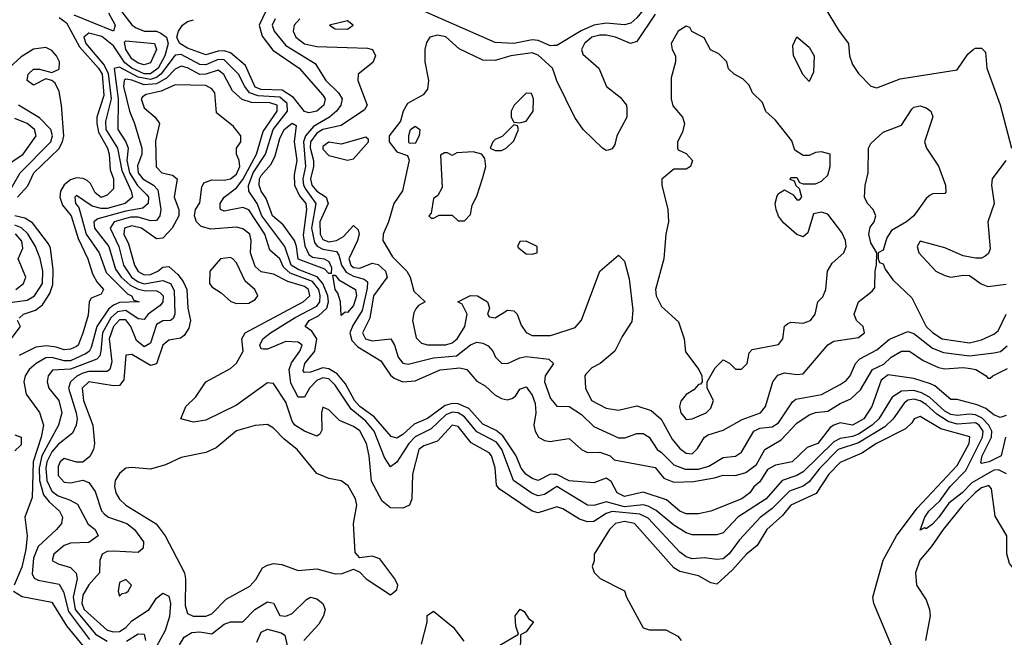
# Model space of a CAD drawing. Header units: inches. Extents: x 2380053 to 2584298, y 380219 to 546618.
# Tile 742 of 788: x 2558265 to 2561464, y 467840 to 469847. Entities that reach past the tile are written whole.
import ezdxf

# ---------------------------------------------------------------- set-up
doc = ezdxf.new("R2010")
doc.units = ezdxf.units.IN
doc.header["$MEASUREMENT"] = 0
doc.layers.add('C5456', color=7, linetype='Continuous')
doc.layers.add('C5466', color=7, linetype='Continuous')

msp = doc.modelspace()

# ---------------------------------------------------------------- linework, layer by layer
at = {"layer": 'C5456', "color": 2}
for points, elevation in [([(2558570, 469907.1), (2558630, 469830.4), (2558641.7, 469821.7), (2558670, 469810.2), (2558710, 469810.2), (2558724, 469804), (2558742.3, 469790), (2558747.5, 469770), (2558736.6, 469730), (2558715.1, 469690), (2558690, 469671.7), (2558670, 469671.6), (2558629.6, 469689.6), (2558607.1, 469707.1), (2558570, 469762.8), (2558532.3, 469792.3), (2558490, 469803.5), (2558474, 469790), (2558480.1, 469770), (2558539.5, 469699.5), (2558552.4, 469672.4), (2558562.3, 469590), (2558544, 469516), (2558545.1, 469490), (2558583, 469430), (2558596.8, 469356.8), (2558627.1, 469290), (2558631.9, 469270), (2558608.4, 469250), (2558550, 469234), (2558530, 469233.4), (2558500.9, 469240.9), (2558450, 469275.6), (2558444.4, 469270), (2558446.5, 469250), (2558457, 469237), (2558481.6, 469150), (2558523.6, 469090), (2558545.7, 469025.7), (2558616, 468956), (2558628.2, 468950), (2558635.9, 468935.9), (2558653, 468930), (2558590, 468928.5), (2558570, 468919.8), (2558553.9, 468906.1), (2558515.9, 468850), (2558497.9, 468782.1), (2558490.7, 468769.3), (2558479.2, 468760.8), (2558430, 468738.8), (2558410, 468738.4), (2558370, 468749), (2558350, 468747.9), (2558318.7, 468730), (2558296.3, 468710), (2558283, 468690), (2558279.3, 468670), (2558286, 468630), (2558330, 468570.8), (2558342.3, 468530), (2558335.4, 468490), (2558309.4, 468410), (2558306.1, 468293.9), (2558281.6, 468230), (2558289.2, 468170), (2558285.2, 468125.2), (2558272, 468068), (2558247.2, 468010)], 14), ([(2558554.3, 469870), (2558575.8, 469830), (2558570.4, 469809.6), (2558441.8, 469861.8)], 10), ([(2559064.8, 469875.2), (2559043.6, 469830), (2559053.3, 469793.3), (2559087.9, 469747.9), (2559173.4, 469690), (2559250, 469601.6), (2559257.4, 469590), (2559253.4, 469570), (2559230, 469549.7), (2559204.1, 469544.1), (2559190, 469548.7), (2559154.8, 469594.8), (2559118.2, 469618.2), (2559050, 469619.9), (2559030, 469627.7), (2558998.4, 469698.4), (2558950, 469739.8), (2558930, 469746.3), (2558910, 469744.9), (2558870, 469732.8), (2558810, 469754.2), (2558786, 469770), (2558780, 469780), (2558776, 469790), (2558780.9, 469810), (2558794.7, 469830), (2558810, 469841.6), (2558830, 469847.3)], 14), ([(2560000, 469763.1), (2559990, 469762.6), (2559950, 469779.2), (2559930, 469781.4), (2559870, 469769.8), (2559810, 469773), (2559570, 469878)], 22), ([(2558394.1, 469854.1), (2558417.3, 469837.3), (2558459.4, 469759.4), (2558520.9, 469690), (2558532.7, 469670), (2558538.6, 469601.4), (2558516.3, 469530), (2558515.9, 469510), (2558521.2, 469481.2), (2558550.2, 469430), (2558555.9, 469410), (2558559, 469359), (2558570.3, 469329.7), (2558570, 469298), (2558550, 469277.2), (2558530, 469269.8), (2558510, 469284.5), (2558495.1, 469315.1), (2558484.9, 469324.9), (2558471.3, 469331.3), (2558450, 469332.8), (2558430, 469326.9), (2558409.3, 469310.7), (2558397.6, 469290), (2558396.2, 469270), (2558404.2, 469244.2), (2558432.7, 469210), (2558455.7, 469135.7), (2558486.7, 469070), (2558501.3, 469021.3), (2558515.6, 468995.6), (2558537.3, 468970), (2558530, 468955.3), (2558498, 468942), (2558490.8, 468930), (2558487.3, 468887.3), (2558470, 468828.7), (2558455.8, 468790), (2558450, 468785.1), (2558430, 468776.2), (2558410, 468774), (2558383.3, 468783.3), (2558352.8, 468787.2), (2558317.3, 468782.7), (2558263.9, 468756.1)], 10), ([(2559095.3, 469850), (2559085.3, 469830), (2559091.7, 469810), (2559130, 469763.6), (2559224.8, 469704.8), (2559260.3, 469650), (2559300.4, 469610), (2559312.7, 469590), (2559308.8, 469570), (2559294.6, 469550), (2559271.9, 469530), (2559219.4, 469500.6), (2559193.4, 469470), (2559187, 469450), (2559194.2, 469370), (2559185.3, 469330), (2559187.6, 469310), (2559194.9, 469294.9), (2559227.3, 469250), (2559213.4, 469170), (2559222.9, 469122.9), (2559231.7, 469111.7), (2559250, 469101.5), (2559293.9, 469093.9), (2559302.5, 469082.5), (2559310.8, 469050), (2559326.3, 469026.3), (2559350, 469013.3), (2559384.5, 469004.5), (2559395, 468995), (2559394.5, 468974.5), (2559378.3, 468901.7), (2559347, 468853.1), (2559337.9, 468830), (2559344.2, 468804.2), (2559363.9, 468783.9), (2559438.2, 468738.2), (2559470, 468692.2), (2559482, 468682), (2559510, 468670.2), (2559550, 468673.1), (2559630.9, 468709.1), (2559695.3, 468715.3), (2559717.3, 468710), (2559750, 468672.7), (2559777.8, 468657.8), (2559808.4, 468628.4), (2559830, 468616), (2559850, 468611.8), (2559864, 468616), (2559876, 468624), (2559890, 468646.8), (2559910, 468654), (2559930, 468627.3), (2559939.9, 468599.9), (2559941.5, 468570), (2559935.3, 468530), (2559939.6, 468510), (2559950.5, 468490), (2559970, 468479.6), (2559990, 468476.9), (2560000, 468478.4)], 18), ([(2559174.9, 469850), (2559156.4, 469830), (2559154, 469810), (2559162.6, 469790), (2559190, 469769.2), (2559230, 469760.2), (2559394.6, 469754.6), (2559411, 469750), (2559420.7, 469730), (2559412, 469708), (2559364.9, 469670), (2559363.8, 469650), (2559394, 469570), (2559385.5, 469554.5), (2559310, 469503.5), (2559250, 469490.6), (2559230, 469478.3), (2559210.2, 469450), (2559209.1, 469430.9), (2559219.8, 469390), (2559219.8, 469370), (2559209.5, 469330), (2559214.2, 469310), (2559230, 469290.2), (2559260.4, 469270), (2559267.4, 469250), (2559239.8, 469190), (2559241, 469150), (2559250, 469133.4), (2559270, 469125.7), (2559294.5, 469130), (2559317.4, 469142.6), (2559350, 469178.8), (2559364.5, 469164.5), (2559367.7, 469150), (2559363.1, 469130), (2559334.2, 469070), (2559340.7, 469050), (2559350, 469042), (2559370, 469040.2), (2559410, 469055.6), (2559430, 469051.8), (2559453.1, 469030), (2559459.5, 469010), (2559414.5, 468950), (2559402.9, 468877.1), (2559378.4, 468830), (2559388.6, 468810), (2559410, 468803.7), (2559470.4, 468810.3), (2559483, 468790), (2559494.4, 468750), (2559510, 468730.5), (2559527.4, 468727.4), (2559610, 468748.1), (2559684.7, 468755.3), (2559730, 468790.3), (2559750, 468798.7), (2559770, 468795.8), (2559787, 468787), (2559802, 468770), (2559810.7, 468750), (2559830.5, 468730.5), (2559850, 468730.4), (2559890, 468748.8), (2559910, 468752.9), (2559984, 468744), (2559998.8, 468730), (2559972.7, 468690), (2559970.4, 468670), (2559990, 468616), (2560000, 468603.4)], 22), ([(2560000, 469678.2), (2559996, 469690), (2559950, 469732.4), (2559930, 469739.8), (2559861, 469730), (2559810, 469714.8), (2559770, 469715.8), (2559693, 469753), (2559650, 469791.5), (2559623, 469797), (2559598, 469790), (2559587.1, 469772.9), (2559581, 469750), (2559581, 469710), (2559593.4, 469650), (2559590, 469622), (2559576.4, 469603.6), (2559524.7, 469575.3), (2559510.7, 469550), (2559502, 469518), (2559466, 469470), (2559466, 469450), (2559490, 469418), (2559525.4, 469405.4), (2559530.4, 469390.4), (2559508.6, 469291.4), (2559480.5, 469250), (2559463.8, 469190), (2559446, 469150), (2559444.9, 469130), (2559476.7, 469076.7), (2559523, 469030), (2559533.4, 469010), (2559545.5, 468965.5), (2559582, 468930), (2559561.1, 468918.9), (2559552.4, 468907.6), (2559545.1, 468894.9), (2559541.3, 468870), (2559553, 468813), (2559570, 468796.4), (2559590.3, 468790.3), (2559650, 468790.3), (2559670, 468797.4), (2559686, 468810), (2559711.6, 468850), (2559719.3, 468890), (2559703.1, 468923.1), (2559688, 468930), (2559730, 468950.6), (2559752, 468950), (2559784.7, 468930), (2559791.3, 468910), (2559784.7, 468890), (2559790, 468882), (2559810, 468878), (2559850, 468902.8), (2559870, 468901), (2559881, 468890), (2559894.6, 468854.6), (2559910, 468831), (2559930, 468820.7), (2559990, 468821.3), (2560000, 468824.4)], 26), ([(2558257.7, 469270), (2558292.3, 469307.7), (2558311.4, 469350), (2558392.5, 469427.5), (2558404.5, 469450), (2558408.7, 469470), (2558401.6, 469570), (2558393.6, 469613.6), (2558380.9, 469640.9), (2558370, 469649.3), (2558350, 469655.3), (2558310, 469634), (2558289.6, 469650), (2558293.2, 469670), (2558310, 469686.8), (2558330, 469686.8), (2558370, 469676), (2558394, 469686), (2558394.5, 469710), (2558385.1, 469730), (2558370, 469747), (2558350, 469757.4), (2558310, 469751.2), (2558270, 469726.6), (2558230.2, 469689.8)], 10), ([(2560000, 468369.3), (2559990, 468369.8), (2559950, 468349.7), (2559930, 468356.3), (2559909.7, 468370), (2559894.3, 468390), (2559877.7, 468430), (2559835, 468495), (2559812.6, 468512.6), (2559770, 468532.3), (2559723.8, 468583.8), (2559690, 468598.6), (2559670, 468599.8), (2559646.9, 468593.1), (2559590, 468550.9), (2559547, 468533), (2559510, 468499.1), (2559490, 468486.9), (2559472.2, 468492.2), (2559416.5, 468556.5), (2559369.8, 468590), (2559353.3, 468610), (2559323.3, 468663.3), (2559296.1, 468696.1), (2559270, 468712.7), (2559250, 468716.1), (2559210, 468701.7), (2559190, 468700.9), (2559186.5, 468706.5), (2559191.6, 468730), (2559224.2, 468770), (2559230.9, 468810), (2559214.7, 468834.7), (2559192.3, 468850), (2559206, 468870), (2559235.4, 468884.6), (2559263.5, 468910), (2559268.5, 468930), (2559265.8, 468950), (2559250.4, 468990.4), (2559232.1, 469012.1), (2559170, 469034.9), (2559147.6, 469050), (2559127.1, 469110), (2559051.9, 469210), (2559036.8, 469250), (2559009.8, 469289.8), (2559008.3, 469308.3), (2559024.2, 469350), (2559063.9, 469410), (2559088.5, 469490), (2559135, 469550), (2559134.4, 469574.4), (2559110, 469595.2), (2559039.7, 469599.7), (2559012.1, 469610), (2558996.5, 469630), (2558976.4, 469670), (2558930, 469716.8), (2558910, 469717.6), (2558870, 469700.2), (2558850, 469701.5), (2558790, 469733.7), (2558770, 469731.8), (2558723.7, 469670), (2558710, 469659.6), (2558690, 469653.1), (2558650, 469660.8), (2558590, 469693.3), (2558571.7, 469688.3), (2558585, 469590), (2558583.7, 469490), (2558610.2, 469450.2), (2558617.6, 469430), (2558613.8, 469390), (2558622.1, 469350), (2558648.3, 469308.3), (2558678.4, 469278.4), (2558683.2, 469270), (2558682.8, 469250), (2558665.6, 469234.4), (2558610, 469224.6), (2558519.6, 469200.4), (2558506, 469190), (2558508.1, 469170), (2558555.4, 469110), (2558576.2, 469036.2), (2558595.2, 469010), (2558624.5, 468984.5), (2558650, 468971.8), (2558670, 468966.7), (2558710, 468965.8), (2558720.7, 468960.7), (2558731.2, 468950), (2558730.2, 468930), (2558721.4, 468918.6), (2558682.3, 468890), (2558670, 468873.3), (2558650, 468874.8), (2558610, 468901.7), (2558582.7, 468897.3), (2558561.9, 468878.1), (2558533.8, 468830), (2558529.3, 468770), (2558525.6, 468754.4), (2558516.3, 468743.7), (2558430, 468711.2), (2558372.2, 468707.8), (2558357.6, 468690), (2558354.9, 468670), (2558360.3, 468650), (2558392.9, 468610), (2558402.6, 468570), (2558391.9, 468530), (2558336.8, 468430), (2558329, 468390), (2558330.1, 468350.1), (2558343.2, 468303.2), (2558360.6, 468280.6), (2558394.9, 468250), (2558404.9, 468230), (2558400.7, 468210), (2558384.9, 468190), (2558325.3, 468134.7), (2558310, 468097.2), (2558305.8, 468045.8), (2558311.9, 468031.9), (2558325.3, 468025.2), (2558393.1, 468013.1), (2558407.5, 467987.5), (2558423.4, 467923.4), (2558492.4, 467832.4)], 18), ([(2560000, 468323.4), (2559970, 468304.4), (2559950, 468299.8), (2559930, 468307.4), (2559869.2, 468349.2), (2559831.4, 468450), (2559813.8, 468473.9), (2559750, 468507.6), (2559710, 468556.8), (2559690, 468569.8), (2559670, 468571.2), (2559650, 468562.9), (2559602.4, 468517.6), (2559550, 468491.8), (2559529.2, 468470), (2559490, 468409.2), (2559470, 468394), (2559450, 468424), (2559416.5, 468510), (2559390, 468542.2), (2559341.7, 468581.7), (2559290, 468659.8), (2559270, 468679.8), (2559250, 468682.9), (2559230, 468674.4), (2559206.5, 468650), (2559190, 468620.9), (2559170, 468620.7), (2559146.2, 468666.1), (2559140.8, 468710), (2559148.2, 468731.8), (2559175.4, 468770), (2559182.9, 468790), (2559170, 468798.9), (2559130, 468801.5), (2559070, 468776.9), (2559056, 468776), (2559050, 468777.2), (2559045.1, 468790), (2559055.6, 468810), (2559080.5, 468830), (2559160.3, 468879.7), (2559230, 468915.8), (2559240.2, 468930), (2559241.8, 468950), (2559236.6, 468970), (2559216.4, 468996.4), (2559143.8, 469023.8), (2559122.6, 469042.6), (2559110, 469069.6), (2559078, 469098), (2559061.8, 469150), (2559010, 469229.6), (2558990, 469237.4), (2558930, 469224.7), (2558917.2, 469230), (2558916, 469236), (2558916.2, 469250), (2558929.6, 469270), (2558970, 469300.9), (2558990, 469327.7), (2559034.6, 469410), (2559056.5, 469483.5), (2559102.2, 469550), (2559101.7, 469570), (2559077.4, 469577.4), (2559018.3, 469578.3), (2558988, 469588), (2558956.3, 469616.3), (2558928.7, 469668.7), (2558910, 469683.1), (2558870.1, 469669.9), (2558850, 469669), (2558810, 469690.8), (2558790, 469696), (2558770, 469686.9), (2558742.7, 469657.3), (2558710, 469638.3), (2558670, 469636), (2558629.4, 469650.6), (2558610, 469654), (2558604.4, 469650), (2558602, 469630), (2558621.8, 469550), (2558638.8, 469510), (2558662.4, 469430), (2558662.3, 469410), (2558647.6, 469372.4), (2558650.3, 469350), (2558664.9, 469330), (2558699.5, 469310), (2558713.8, 469293.8), (2558723.9, 469230), (2558720.9, 469210), (2558710, 469195.1), (2558690, 469194), (2558650, 469206), (2558625.6, 469205.6), (2558571.9, 469190), (2558559.2, 469170), (2558587.9, 469110), (2558603, 469050), (2558628.5, 469010), (2558650, 468995.5), (2558670, 468989), (2558730, 468999.3), (2558754.7, 468990), (2558767.6, 468967.6), (2558768.8, 468890), (2558763.7, 468876.3), (2558754.8, 468870), (2558730, 468868.3), (2558710, 468856.2), (2558690, 468795.6), (2558670, 468784.4), (2558645, 468805), (2558626, 468850), (2558610, 468872.3), (2558590, 468871.5), (2558570.2, 468850), (2558556, 468810), (2558565.1, 468734.9), (2558558, 468710), (2558550, 468703.5), (2558490, 468703.9), (2558470, 468698.4), (2558450.7, 468689.2), (2558430.2, 468670), (2558424, 468650), (2558449.2, 468570), (2558452.1, 468550), (2558448.9, 468530), (2558436.5, 468503.5), (2558390, 468466.2), (2558370, 468442.3), (2558353.4, 468410), (2558350.2, 468390), (2558353.4, 468350), (2558370, 468315.2), (2558390, 468299.3), (2558427.3, 468287.3), (2558452.8, 468272.7), (2558488.1, 468208.2), (2558510.7, 468190), (2558520.7, 468170), (2558490, 468148), (2558430, 468146), (2558410, 468138.7), (2558376.3, 468110), (2558371, 468090), (2558390, 468079.1), (2558430, 468066.4), (2558448.8, 468048.8), (2558451.7, 468030), (2558439.1, 467970), (2558445.7, 467930), (2558511.3, 467850), (2558550, 467828)], 22), ([(2560000, 468261), (2559950, 468245.1), (2559929.6, 468249.6), (2559822.4, 468322.4), (2559814, 468334), (2559809.5, 468390.5), (2559798, 468430), (2559790, 468439.6), (2559732.3, 468472.3), (2559690, 468525.1), (2559670, 468529.5), (2559622.7, 468477.4), (2559578, 468462), (2559562.3, 468450), (2559541.1, 468370), (2559539.1, 468290), (2559531, 468270), (2559510, 468259.3), (2559470, 468260.9), (2559442.3, 468282.3), (2559407.9, 468347.9), (2559400.4, 468430), (2559392, 468470), (2559370, 468511.3), (2559350, 468525.6), (2559304.5, 468544.5), (2559270, 468579), (2559250, 468588), (2559245.5, 468570), (2559247.1, 468512.9), (2559239.8, 468500.2), (2559230, 468494), (2559190, 468509.6), (2559159.5, 468530), (2559150, 468542.7), (2559130, 468604.5), (2559090, 468665.2), (2559070, 468666.6), (2558970, 468594.5), (2558870, 468546), (2558830, 468539), (2558788.7, 468550), (2558805.2, 468590), (2558838, 468622), (2558869.7, 468670.3), (2558950, 468714), (2558970, 468730.5), (2558990.9, 468770), (2558987.3, 468810), (2558998, 468830), (2559186.6, 468930), (2559207.8, 468950), (2559203.5, 468970), (2559190, 468980.4), (2559136.4, 468996.4), (2559090, 469020.5), (2559050, 469028.2), (2559030, 469045.6), (2559014.7, 469090), (2559017.4, 469130), (2559013, 469150), (2558990, 469167.3), (2558970, 469173.3), (2558886.6, 469166.6), (2558855.1, 469175.1), (2558839.3, 469190), (2558832.7, 469210), (2558836, 469230), (2558850, 469252), (2558856.6, 469303.4), (2558863, 469317), (2558890, 469326.4), (2558930, 469325.5), (2558950, 469330.3), (2558970, 469345.5), (2558980.4, 469370), (2558978.7, 469390), (2558969.5, 469410), (2558969.4, 469430), (2558984, 469450), (2558984, 469470), (2558960.1, 469500.1), (2558904.4, 469544.4), (2558898.9, 469610), (2558890, 469622.9), (2558870, 469632.9), (2558770, 469635.6), (2558724.6, 469615.4), (2558676, 469604), (2558663.8, 469596.2), (2558660.4, 469590), (2558670, 469560.5), (2558705.5, 469530), (2558719.1, 469510), (2558706, 469454), (2558709, 469369), (2558726.8, 469350), (2558761.6, 469341.6), (2558777.3, 469330), (2558766.7, 469270), (2558782, 469230), (2558782, 469210), (2558760.4, 469170), (2558730, 469137), (2558710, 469135.6), (2558660.5, 469170), (2558630, 469177.8), (2558606, 469170), (2558603.6, 469150), (2558618.8, 469118.8), (2558638.5, 469050), (2558650, 469029.2), (2558670, 469018), (2558690, 469019.1), (2558714, 469030), (2558730, 469043.1), (2558750, 469044.9), (2558779, 469019), (2558796.1, 468996.1), (2558808, 468970), (2558812, 468910), (2558820.3, 468870), (2558815.1, 468844.9), (2558799.4, 468820.6), (2558787.3, 468812.7), (2558750, 468806), (2558730.4, 468790), (2558710, 468729.3), (2558690, 468723), (2558630, 468758.7), (2558610, 468757.2), (2558603.4, 468676.6), (2558590, 468658), (2558570, 468656.9), (2558490, 468670.7), (2558468, 468650), (2558473.1, 468610), (2558502.4, 468530), (2558508, 468470), (2558504.9, 468450), (2558492.8, 468427.2), (2558470, 468408.7), (2558450, 468409), (2558410, 468420.9), (2558397.3, 468410), (2558390, 468395.3), (2558390, 468366), (2558410, 468343.8), (2558430, 468342.4), (2558470, 468351), (2558490, 468343), (2558510, 468314), (2558531.6, 468251.6), (2558540.7, 468240.7), (2558554, 468230), (2558613, 468210), (2558638.4, 468190), (2558667.3, 468150), (2558666.8, 468130), (2558650, 468116), (2558570, 468120.5), (2558550, 468118.9), (2558533.4, 468110), (2558525.7, 468090), (2558524.2, 468050), (2558489.5, 468010.5), (2558470, 467977), (2558467.3, 467950), (2558475.2, 467930), (2558550, 467863.6), (2558570, 467858), (2558590, 467859), (2558610, 467872), (2558630, 467893.1), (2558685.6, 467930), (2558710, 467966.8), (2558730, 467984), (2558750, 467974), (2558755.6, 467950), (2558752.4, 467907.6), (2558737.8, 467862.2), (2558709.4, 467810.6)], 26), ([(2558217.6, 469262.5), (2558266.9, 469350), (2558366.6, 469450), (2558371.5, 469470), (2558366.6, 469490), (2558330, 469528.7), (2558261.3, 469570)], 14), ([(2558210, 469364.9), (2558276.9, 469410), (2558318.4, 469470), (2558313.3, 469490), (2558290, 469509.5), (2558250, 469526.6)], 18), ([(2558263.1, 468876.9), (2558278, 468890), (2558317.2, 468902.7), (2558339.3, 468920.7), (2558363.1, 468956.9), (2558373.3, 468986.7), (2558374.6, 469034.6), (2558365.2, 469105.2), (2558359.3, 469119.3), (2558306.8, 469186.8), (2558282.5, 469202.5), (2558249.2, 469210)], 10), ([(2558210, 468925.1), (2558290, 468935.6), (2558313.1, 468950), (2558339.4, 468990), (2558340.7, 469030), (2558331.4, 469071.4), (2558317.1, 469110), (2558291.3, 469151.3), (2558270.8, 469170.8), (2558250, 469179.2)], 14), ([(2558253.2, 468970), (2558277.2, 468990), (2558285.2, 469010), (2558260.9, 469070), (2558275.5, 469104.5), (2558272.2, 469127.7), (2558251.3, 469151.3)], 18), ([(2558238, 468810), (2558268, 468850), (2558258, 468870)], 10), ([(2558250, 468498), (2558270, 468491), (2558270, 468466), (2558250, 468446)], 10), ([(2558245.5, 467990), (2558273.1, 467973.1), (2558370, 467954.4), (2558417.6, 467877.6), (2558471.3, 467811.3)], 14), ([(2558784.1, 467815.9), (2558799.8, 467840.2), (2558824.5, 467855.5), (2558850, 467857.7), (2558890, 467851.8), (2558930, 467883.1), (2558950, 467890.4), (2558990, 467890.7), (2559029.3, 467930), (2559070, 467955.5), (2559090, 467951), (2559110, 467910.8), (2559130, 467908.8), (2559150, 467917.6), (2559196.6, 467963.4), (2559210, 467970.7), (2559230, 467965.5), (2559250.5, 467950), (2559257.1, 467930), (2559252.7, 467910), (2559236.9, 467883.1), (2559188.2, 467830)], 26), ([(2559570, 467818), (2559589, 467889), (2559589.4, 467910.6), (2559610, 467924.7), (2559673.4, 467873.4), (2559707.5, 467827.5)], 26), ([(2559825.1, 467814.9), (2559886, 467850), (2559876.4, 467876.4), (2559875.3, 467910), (2559891.2, 467931.1), (2559903.6, 467923.6), (2559919.6, 467899.6), (2559934, 467890), (2559910, 467858), (2559892, 467848), (2559890.9, 467790.9)], 26), ([(2558612, 467828), (2558650, 467851.8), (2558670, 467850.6), (2558673.8, 467830)], 22), ([(2559035.8, 467824.2), (2559050, 467856.3), (2559070, 467867), (2559114.7, 467854.7), (2559126.7, 467846.7), (2559139.7, 467790)], 22)]:
    msp.add_lwpolyline(points, dxfattribs=dict(at, elevation=elevation))
for points, elevation in [([(2559330, 469844), (2559272, 469830), (2559290, 469818), (2559330, 469816), (2559348.7, 469830)], 26), ([(2558670, 469700.5), (2558650, 469706), (2558630, 469719.8), (2558609.8, 469750), (2558606, 469774), (2558610, 469778.8), (2558702.8, 469770), (2558710.2, 469750), (2558690, 469706.6)], 10), ([(2559910, 469608), (2559872, 469570), (2559862, 469550), (2559862, 469530), (2559870, 469514), (2559890, 469512), (2559910, 469518), (2559933.2, 469550), (2559934, 469590), (2559927.3, 469607.3)], 30), ([(2559270, 469022.7), (2559256.6, 469036.6), (2559170, 469068.6), (2559164.7, 469110), (2559157.6, 469130), (2559120.9, 469180.9), (2559086.2, 469210), (2559065.8, 469265.8), (2559049.8, 469290), (2559042.7, 469310), (2559044.1, 469330), (2559050, 469341.3), (2559082.4, 469377.6), (2559094.9, 469405.1), (2559110, 469460.7), (2559124.7, 469490), (2559150.5, 469510.5), (2559163.6, 469503.6), (2559156.5, 469450), (2559166, 469390), (2559156.9, 469343.1), (2559157.6, 469310), (2559174.6, 469274.6), (2559195, 469250), (2559196.5, 469230), (2559186.6, 469146.6), (2559191.8, 469111.8), (2559204.6, 469084.6), (2559216, 469076), (2559254.8, 469070), (2559270, 469061.6), (2559277.7, 469042.3), (2559277.3, 469022.7)], 14), ([(2559870, 469506), (2559832.7, 469467.3), (2559810, 469458), (2559802, 469450), (2559794, 469430), (2559810, 469422), (2559830, 469422), (2559846, 469430), (2559870, 469454), (2559886, 469490), (2559882, 469502)], 30), ([(2559550, 469445.2), (2559530, 469446), (2559529.1, 469449.1), (2559529.2, 469470.8), (2559535.3, 469490), (2559550, 469501), (2559564.7, 469490), (2559562.8, 469470)], 26), ([(2559390, 469466), (2559310, 469442.7), (2559270, 469448.7), (2559250, 469435.3), (2559250, 469426), (2559270, 469406), (2559330, 469390.7), (2559350, 469394.8), (2559398, 469450), (2559398, 469458)], 26), ([(2559738, 469418), (2559685.4, 469414.6), (2559670, 469406), (2559654.6, 469414.6), (2559645.4, 469414.6), (2559632.7, 469407.3), (2559638, 469302), (2559623.6, 469276.4), (2559610, 469266), (2559602, 469218), (2559594, 469210), (2559602, 469202), (2559610, 469202), (2559628, 469212), (2559670, 469212), (2559690, 469194), (2559710, 469194), (2559730, 469214), (2559735.3, 469244.7), (2559750, 469274), (2559770, 469334), (2559779, 469370), (2559776.4, 469396.4), (2559766, 469410)], 30), ([(2559910, 469128), (2559890, 469126), (2559882, 469110), (2559885.4, 469105.4), (2559910, 469086), (2559930, 469084.7), (2559946, 469090), (2559946, 469110)], 30), ([(2558950, 469074.5), (2558918, 469070), (2558882.8, 469030), (2558882, 468990), (2558890, 468978.8), (2558919.8, 468959.8), (2558951.3, 468931.3), (2558970, 468924.7), (2559010, 468926), (2559030, 468938), (2559039, 468950), (2559029, 468970), (2558998, 468998), (2558970, 469057.2), (2558957.2, 469070)], 30), ([(2559330, 468896), (2559322.8, 468897.2), (2559310, 468886), (2559306.9, 468930), (2559298.2, 468958.2), (2559289.7, 468970.3), (2559282.7, 469017.3), (2559290, 469017.3), (2559302, 469002), (2559356, 468970), (2559359, 468950), (2559350, 468918)], 14), ([(2559070, 468532), (2559030, 468528), (2558970, 468511.3), (2558903.7, 468456.3), (2558870, 468440.9), (2558790, 468424.5), (2558739.5, 468400.5), (2558690, 468387), (2558630, 468392.3), (2558610, 468389.3), (2558590, 468372.7), (2558575.5, 468350), (2558573, 468330), (2558577.1, 468310), (2558589.1, 468289.1), (2558610.6, 468270), (2558709, 468209), (2558737.6, 468170), (2558800.5, 468050), (2558804.4, 468030), (2558803.2, 467943.2), (2558810, 467917.3), (2558828.9, 467908.9), (2558870, 467908.9), (2558890, 467916.4), (2558936.1, 467963.9), (2559013.3, 468006.7), (2559032.2, 468027.8), (2559054.5, 468065.5), (2559070, 468074.9), (2559090, 468079.5), (2559117, 468077), (2559170, 468057.3), (2559230, 468063), (2559290, 468046.8), (2559312.3, 468047.7), (2559350, 468062), (2559370, 468052), (2559391.3, 468030), (2559470, 467978), (2559490, 467994), (2559493.2, 468010), (2559484, 468030), (2559434.8, 468094.8), (2559410, 468104), (2559370, 468098), (2559355.3, 468115.3), (2559349.4, 468210), (2559360.9, 468270), (2559356, 468290), (2559331.9, 468331.9), (2559310, 468349), (2559270, 468356), (2559230, 468372.7), (2559167, 468450), (2559124.2, 468484.2), (2559090, 468519.5)], 30), ([(2558610, 468028), (2558590, 468018), (2558584.7, 467990), (2558590, 467974), (2558598, 467982), (2558610, 467984.7), (2558618, 467990), (2558628, 468010)], 30)]:
    msp.add_lwpolyline(points, close=True, dxfattribs=dict(at, elevation=elevation))
at = {"layer": 'C5466', "color": 2}
for points, elevation in [([(2560395.7, 470000), (2560321.9, 469918.1), (2560270, 469853), (2560250, 469836.3), (2560230, 469831.1), (2560170, 469835.5), (2560130, 469829), (2560088.7, 469811.3), (2560010, 469763.5), (2560000, 469763.1)], 22), ([(2560878.8, 469890), (2560926.8, 469810), (2560958, 469770), (2560961, 469730), (2560970, 469702), (2560990, 469672), (2561030, 469631.3), (2561050, 469626), (2561124.8, 469655.2), (2561310, 469684.7), (2561344.8, 469735.2), (2561362, 469750), (2561370, 469754.8), (2561390, 469754.8), (2561402, 469742), (2561406.8, 469690), (2561450.5, 469570.5), (2561487.3, 469430)], 30), ([(2560330, 469865.1), (2560270, 469776.2), (2560249.6, 469769.7), (2560201.2, 469790), (2560170, 469796.8), (2560150, 469797.2), (2560123.8, 469790), (2560099.5, 469770), (2560090.5, 469750), (2560094.9, 469734.9), (2560146, 469690), (2560171.3, 469630), (2560215.9, 469595.9), (2560236, 469570), (2560238, 469558), (2560237.3, 469530), (2560204.7, 469470), (2560198, 469442), (2560190, 469428), (2560176.9, 469423.1), (2560170, 469422), (2560158, 469430), (2560095.3, 469490), (2560069.1, 469529.1), (2560010, 469648.7), (2560000, 469678.2)], 26), ([(2560000, 468824.4), (2560070, 468846.4), (2560089.7, 468870.3), (2560149.6, 469030.4), (2560210, 469082), (2560230, 469062), (2560245.5, 469005.5), (2560256.8, 468903.2), (2560254, 468866), (2560222.5, 468817.5), (2560198.8, 468770), (2560150.4, 468729.6), (2560123.8, 468716.2), (2560104.5, 468695.5), (2560101, 468690), (2560103, 468650), (2560123, 468610), (2560170, 468584.4), (2560210, 468578.4), (2560270, 468592.2), (2560316.7, 468576.7), (2560349.1, 468549.1), (2560384.3, 468484.3), (2560410, 468453.4), (2560430, 468438.8), (2560450, 468436), (2560466.8, 468453.2), (2560489.4, 468490), (2560501.8, 468498.2), (2560550, 468513.7), (2560611.9, 468548.2), (2560671.8, 468570), (2560688, 468590), (2560711.8, 468670), (2560728.1, 468691.8), (2560750, 468699.3), (2560790, 468694), (2560810, 468696), (2560890, 468790.8), (2560910, 468802.8), (2560990, 468814.8), (2561009, 468830), (2561005.2, 468850), (2560984, 468870), (2560976, 468890), (2560989.7, 468930.3), (2561034.8, 468965.2), (2561042.7, 468977.3), (2561044, 469030), (2561048.8, 469051.1), (2561049, 469090), (2561030, 469122), (2561023.6, 469150), (2561027.5, 469172.5), (2561041.2, 469190), (2561046, 469210), (2561038, 469230), (2561019.3, 469250), (2561009.5, 469270), (2561011.6, 469308.4), (2561021.2, 469350), (2561022.7, 469430), (2561030, 469444.7), (2561070, 469482), (2561130, 469504.7), (2561163.3, 469556.7), (2561170, 469562.8), (2561190, 469566.8), (2561210, 469561), (2561224.7, 469550), (2561231.2, 469531.1), (2561204.7, 469450), (2561211.3, 469430), (2561250, 469371.3), (2561272.7, 469310), (2561273.4, 469286.6), (2561270, 469282), (2561230, 469281.2), (2561223, 469277), (2561210, 469266), (2561170.2, 469209.8), (2561145.5, 469190), (2561097.4, 469162.6), (2561082, 469138), (2561070, 469098), (2561054, 469090), (2561054, 469070), (2561058, 469058), (2561070, 469054), (2561076.8, 469036.8), (2561101.7, 469001.7), (2561163.2, 468943.2), (2561210.3, 468850), (2561230, 468830.3), (2561262, 468810), (2561350, 468797), (2561390, 468807.2), (2561430, 468824.9), (2561443.7, 468836.3), (2561469.5, 468890)], 26), ([(2561468.2, 469390), (2561424.4, 469330), (2561422.4, 469310), (2561430.3, 469249.7), (2561410.6, 469190), (2561417.6, 469102.4), (2561412.1, 469087.9), (2561401.1, 469078.9), (2561390, 469072.7), (2561370, 469072.3), (2561330, 469079.3), (2561270, 469106), (2561190, 469128), (2561181, 469110), (2561186, 469090), (2561241, 469030), (2561270, 469016.3), (2561290, 469010.7), (2561330, 469017.3), (2561350, 469016), (2561388.5, 468988.5), (2561410, 468980.5), (2561470, 468987.3)], 30), ([(2560000, 468603.4), (2560010, 468590.8), (2560050, 468590.4), (2560090, 468564.2), (2560130, 468524.9), (2560210, 468488.7), (2560231.4, 468488.5), (2560270, 468502), (2560290, 468502), (2560310, 468490.7), (2560335.5, 468450), (2560350, 468441.1), (2560390, 468400.2), (2560426.6, 468386.6), (2560470, 468386.2), (2560503.7, 468396.3), (2560550, 468424.6), (2560590, 468429), (2560610, 468441.3), (2560649.6, 468510), (2560670, 468519.5), (2560710, 468524), (2560730, 468537), (2560775.1, 468604.9), (2560785.9, 468614.1), (2560870, 468629.1), (2560930, 468661.3), (2560950, 468674.9), (2560962.4, 468690), (2560980.5, 468730), (2560994.4, 468745.6), (2561050, 468774.6), (2561090.8, 468809.2), (2561150, 468834), (2561170, 468827.2), (2561230, 468779.6), (2561266.1, 468766.1), (2561350, 468755.2), (2561430, 468764.4), (2561450.7, 468769.3), (2561472.4, 468787.6)], 22), ([(2560000, 468478.4), (2560050, 468486), (2560090.3, 468450.3), (2560110, 468440.4), (2560150, 468441.3), (2560182.8, 468430), (2560196.8, 468416.8), (2560330, 468392), (2560357.6, 468357.6), (2560390, 468344), (2560453.6, 468346.4), (2560522, 468358), (2560550, 468367.3), (2560590, 468366), (2560624.5, 468375.5), (2560658.4, 468401.6), (2560686, 468450), (2560738.5, 468481.5), (2560790, 468535.5), (2560830, 468562.8), (2560850, 468570.5), (2560890, 468575.5), (2560930, 468600.4), (2560964.9, 468615.1), (2560996.1, 468643.9), (2561035.3, 468710), (2561072.5, 468727.5), (2561096, 468750), (2561130, 468770.3), (2561156, 468770), (2561199.5, 468739.5), (2561250, 468716.4), (2561270, 468712.4), (2561330, 468717), (2561353.9, 468713.9), (2561371.3, 468710), (2561404.7, 468690), (2561410, 468682), (2561418, 468682), (2561426, 468690), (2561473.7, 468713.7)], 18), ([(2561470, 468560.7), (2561450, 468554.5), (2561430, 468563.6), (2561404.1, 468584.1), (2561375.6, 468595.6), (2561310, 468612.7), (2561290, 468612.7), (2561237.4, 468657.4), (2561223.8, 468663.8), (2561170, 468681.3), (2561086.8, 468693.2), (2561064, 468676), (2561033.4, 468590), (2561007.7, 468550), (2560970, 468529.8), (2560930, 468537), (2560910, 468529.6), (2560897.6, 468522.4), (2560858, 468470), (2560822.9, 468457.1), (2560774, 468410), (2560720.3, 468399.7), (2560694.2, 468385.8), (2560670, 468345.2), (2560650.4, 468329.6), (2560637.3, 468310), (2560610.5, 468290), (2560510, 468249.5), (2560470, 468240.9), (2560430, 468241.6), (2560409.4, 468250), (2560366.7, 468286.7), (2560290, 468311.8), (2560230, 468297.6), (2560205.6, 468310), (2560186.8, 468346.8), (2560170, 468357.2), (2560130, 468342.4), (2560050, 468348.8), (2560010, 468368.9), (2560000, 468369.3)], 18), ([(2561467, 468490), (2561453.1, 468430), (2561414.9, 468410), (2561390, 468404.5), (2561387.5, 468407.5), (2561391.3, 468430), (2561422.2, 468490), (2561423.4, 468510), (2561413.3, 468530), (2561392.1, 468552.1), (2561370, 468562.6), (2561350, 468565.4), (2561310, 468560.6), (2561290, 468564.3), (2561270, 468574.5), (2561220.3, 468620.3), (2561194.9, 468634.9), (2561170, 468642.5), (2561130, 468639.8), (2561099.8, 468620.2), (2561055.5, 468550), (2561034.4, 468530), (2560990, 468500.2), (2560970, 468492.2), (2560930, 468486.6), (2560910, 468474.8), (2560810, 468377.3), (2560790, 468365.6), (2560742.4, 468350), (2560690.1, 468289.9), (2560597.6, 468230), (2560550, 468179.6), (2560530, 468173.3), (2560450, 468173), (2560430, 468179.7), (2560390, 468204.4), (2560332.4, 468252.4), (2560306.6, 468266.6), (2560290, 468270.7), (2560230, 468264.6), (2560170, 468280.8), (2560130, 468268.3), (2560110, 468269.7), (2560010, 468329.7), (2560000, 468323.4)], 22), ([(2561471.1, 468371.1), (2561444.4, 468384.4), (2561430, 468383.2), (2561357.9, 468342.1), (2561327, 468310), (2561283.9, 468276.1), (2561251.3, 468230), (2561230, 468208.2), (2561210, 468192.3), (2561204.7, 468195.3), (2561190, 468188.7), (2561205.1, 468230), (2561218.3, 468250), (2561255.6, 468284.4), (2561287.9, 468330), (2561338.1, 468381.9), (2561392.5, 468490), (2561395, 468510), (2561382, 468530), (2561370, 468537.2), (2561310, 468533.1), (2561281.7, 468541.7), (2561244.7, 468564.7), (2561210, 468597), (2561190, 468608.9), (2561170, 468613.7), (2561150, 468610.7), (2561138.8, 468601.2), (2561103.1, 468550), (2561075.7, 468524.3), (2560990, 468472.6), (2560923.9, 468450), (2560864.2, 468390), (2560830, 468344.8), (2560810, 468330.9), (2560765.4, 468314.6), (2560710, 468258.5), (2560670.9, 468229.1), (2560603.2, 468156.8), (2560570, 468111.6), (2560550, 468094.7), (2560530, 468093), (2560490, 468098.7), (2560450, 468095.4), (2560430, 468102), (2560410, 468116.9), (2560306.9, 468226.9), (2560280, 468240), (2560190, 468249), (2560170, 468242), (2560130, 468216.8), (2560110, 468215.6), (2560083.8, 468223.8), (2560030, 468257.4), (2560010, 468264.2), (2560000, 468261)], 26), ([(2561098.7, 467810), (2561039.3, 467950), (2561037, 467970), (2561069.7, 468090.2), (2561113, 468170), (2561180.2, 468259.8), (2561310, 468398), (2561349.4, 468469.4), (2561352, 468492), (2561257.8, 468517.8), (2561190, 468558), (2561171.3, 468550), (2561163.4, 468536.6), (2561142.3, 468517.7), (2561048.4, 468470), (2561001.2, 468438.8), (2560930, 468407.8), (2560893.7, 468370), (2560852.1, 468307.9), (2560770, 468269.6), (2560743.6, 468236.4), (2560692, 468190), (2560661.2, 468138.8), (2560626, 468110), (2560580.8, 468059.2), (2560530, 468013.2), (2560510, 468017), (2560470, 468039.7), (2560410, 468054), (2560390, 468066), (2560262, 468210), (2560230, 468216.2), (2560200.5, 468210), (2560181.6, 468190), (2560131.3, 468110), (2560130.9, 468089.1), (2560124.7, 468070), (2560131.2, 468051.1), (2560151.2, 468031.1), (2560230, 467991.3), (2560236, 467970), (2560290, 467871), (2560310, 467864), (2560364.5, 467864.5), (2560403.4, 467843.4), (2560414, 467830)], 30), ([(2561492.1, 467827.9), (2561512.9, 467867.1), (2561550, 467916), (2561573.2, 467970), (2561575.3, 467990), (2561507, 468047), (2561480.1, 468080.1), (2561471.8, 468111.8), (2561471.3, 468170), (2561433.6, 468233.6), (2561422.5, 468322.5), (2561413.7, 468333.7), (2561390, 468325.4), (2561370, 468310.9), (2561329.1, 468270), (2561264.9, 468190), (2561226.4, 468133.6), (2561188.9, 468091.1), (2561174.9, 468050), (2561178.4, 468010), (2561210, 467962), (2561220.3, 467930), (2561222.3, 467910), (2561207.2, 467830)], 30)]:
    msp.add_lwpolyline(points, dxfattribs=dict(at, elevation=elevation))
for points, elevation in [([(2560430, 469826), (2560404.7, 469810), (2560382, 469770), (2560384.7, 469750), (2560396, 469730), (2560396, 469710), (2560382, 469658), (2560381, 469590), (2560387.1, 469567.1), (2560418, 469530), (2560424.7, 469510), (2560418, 469482), (2560402, 469450), (2560402, 469430), (2560404.7, 469424.7), (2560430, 469412), (2560451.3, 469390), (2560444.7, 469370), (2560430, 469361.2), (2560390, 469362), (2560351, 469329), (2560351, 469309), (2560370.6, 469230.6), (2560372.7, 469190), (2560364.4, 469150), (2560358, 469070), (2560330.5, 468970), (2560333, 468950), (2560350, 468914.8), (2560405.2, 468865.2), (2560423.8, 468810), (2560428.2, 468768.2), (2560471.3, 468710), (2560481, 468690), (2560482, 468670), (2560476.9, 468663.1), (2560470, 468662), (2560455.2, 468644.8), (2560430, 468629.3), (2560412.5, 468607.5), (2560408.4, 468590), (2560413, 468570), (2560430, 468548.2), (2560450, 468550.5), (2560495.3, 468570), (2560510, 468584.7), (2560519, 468610), (2560498, 468650), (2560498, 468670), (2560524.7, 468715.3), (2560550, 468742), (2560571.2, 468731.1), (2560590, 468712), (2560610, 468711.3), (2560628.7, 468730), (2560635.3, 468764.7), (2560644.7, 468775.3), (2560730, 468791.3), (2560744, 468810), (2560749.3, 468850.7), (2560760.2, 468859.8), (2560770, 468864.7), (2560810, 468860.7), (2560834, 468870), (2560849, 468890), (2560858, 468930), (2560873.6, 468946.4), (2560884, 468970), (2560889.3, 469030), (2560904.4, 469055.6), (2560942, 469090), (2560949.6, 469110), (2560947.3, 469130), (2560936.1, 469156.1), (2560890, 469215.3), (2560870, 469222), (2560843.6, 469216.4), (2560825.4, 469154.6), (2560810, 469142), (2560790, 469149), (2560746.8, 469186.8), (2560730, 469208.7), (2560722.7, 469230), (2560719.3, 469250), (2560725.6, 469274.4), (2560730, 469282), (2560750, 469294), (2560778, 469278), (2560790, 469262), (2560798, 469262), (2560806, 469270), (2560798, 469298), (2560787.3, 469307.3), (2560782, 469322), (2560768, 469328), (2560770, 469334), (2560790, 469334), (2560798, 469318), (2560810, 469314), (2560850, 469314), (2560870, 469322), (2560890, 469342), (2560898, 469370), (2560898, 469410), (2560870, 469418), (2560850, 469415.3), (2560830, 469406), (2560810, 469406), (2560783.1, 469423.1), (2560773.6, 469453.6), (2560720.2, 469520.2), (2560689.1, 469549.1), (2560678, 469578), (2560646, 469610), (2560634.6, 469634.6), (2560614.6, 469654.6), (2560586, 469670), (2560568, 469688), (2560562, 469710), (2560536, 469736), (2560509.2, 469749.2), (2560488.4, 469788.4), (2560448.4, 469808.4), (2560442, 469822)], 30), ([(2560830, 469646), (2560810, 469668), (2560779, 469730), (2560776.4, 469763.6), (2560790, 469792), (2560830, 469758), (2560846, 469730), (2560843.6, 469676.4)], 26)]:
    msp.add_lwpolyline(points, close=True, dxfattribs=dict(at, elevation=elevation))

doc.saveas('drawing.dxf')
